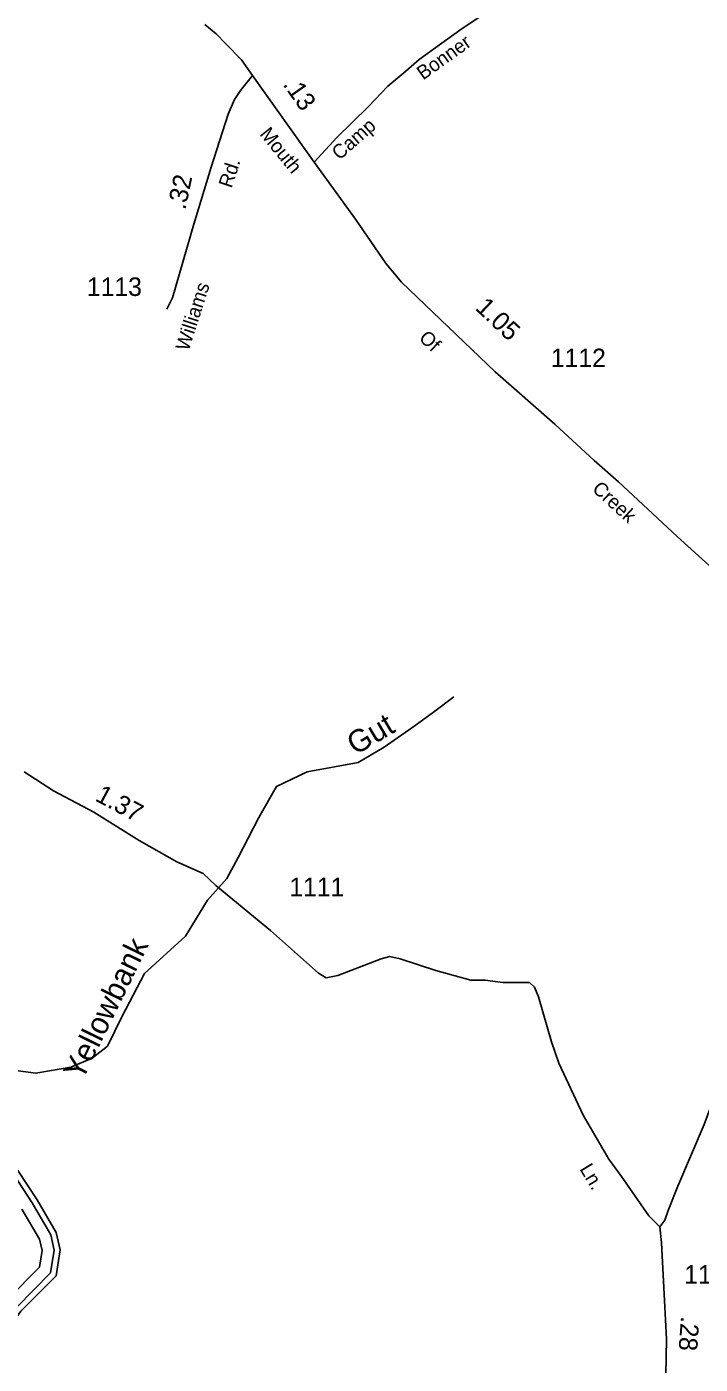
# Model space of a CAD drawing. Extents: x 2532689 to 2764727, y 536648 to 732970.
# Drawn here: x 2608581 to 2613131, y 610730 to 619767 of the extents above; entities that cross this region are included whole.
import ezdxf

# ---------------------------------------------------------------- set-up
doc = ezdxf.new("R2010")
doc.units = 0
for name, color, linetype in [('Exist Hydrographic Buffer Line', 7, 'Continuous'), ('Exist Hydrographic Creek Double Shore', 7, 'Continuous'), ('Exist Hydrographic Creek Single Shore', 7, 'Continuous'), ('Exist Hydrographic Creek Single Shore Label', 7, 'Continuous'), ('Exist Road Secondary Mileage Hundredths English Label', 7, 'Continuous'), ('Exist Road Secondary Type 41 Attributed', 7, 'Continuous'), ('Exist Road Secondary Type 51 Attributed', 7, 'Continuous'), ('Exist Road Secondary Type 51 Label', 7, 'Continuous'), ('Exist Road Secondary Type 51 Number Label', 7, 'Continuous')]:
    doc.layers.add(name, color=color, linetype=linetype)

msp = doc.modelspace()

# ---------------------------------------------------------------- linework, layer by layer
at = {"layer": 'Exist Hydrographic Buffer Line'}
for points in [[(2608513.1, 611116.3), (2608741.1, 611346.7), (2608766.9, 611501.5), (2608743.1, 611604.9), (2608616.6, 611820.1), (2608490.9, 612013.4)], [(2608456.5, 611172.7), (2608666.5, 611384.9), (2608685.3, 611498.9), (2608667.9, 611574.9), (2608548.8, 611778)]]:
    msp.add_lwpolyline(points, dxfattribs=at)
at = {"layer": 'Exist Hydrographic Creek Double Shore'}
msp.add_lwpolyline([(2607851.6, 611024.1), (2607900.6, 611059), (2607991.6, 611062.7), (2608153.6, 610905.1), (2608306.6, 610776.6), (2608396.6, 610813.1), (2608476.6, 610996.9), (2608541.6, 611088.2), (2608778.6, 611327.6), (2608807.7, 611502.8), (2608780.7, 611619.8), (2608650.7, 611841.2), (2608521.7, 612039.5), (2608351.7, 612193.6), (2608183.6, 612281.9), (2608132.7, 612339), (2608138.6, 612424.6), (2608179.7, 612475.5), (2608328.7, 612517.6), (2608377.7, 612568.9), (2608350.7, 612659.7), (2608324.4, 612696.6)], dxfattribs=at)
at = {"layer": 'Exist Hydrographic Creek Single Shore'}
msp.add_lwpolyline([(2608324.4, 612696.6), (2608488.7, 612716.4), (2608642.7, 612696.3), (2608879.7, 612737.5), (2609022.6, 612797.4), (2609127.4, 612878.9), (2609226.7, 613082.4), (2609376.3, 613370.7), (2609652.8, 613622.6), (2609801.2, 613864.9), (2609933.3, 614010.8), (2610008.9, 614154), (2610149.2, 614424.1), (2610268.1, 614633.9), (2610476.4, 614732.7), (2610819.1, 614795.3), (2610995.4, 614899.7), (2611205.2, 615044.7), (2611329.7, 615136.3), (2611466.2, 615240.3)], dxfattribs=at)
at = {"layer": 'Exist Road Secondary Type 41 Attributed'}
msp.add_lwpolyline([(2610521.8, 618852.7), (2610676.8, 619018.5), (2610890.4, 619228.1), (2611020.6, 619364.6), (2611141.3, 619466.4), (2611231.6, 619546.2), (2611523.3, 619754.3), (2612135.7, 620163.8), (2612230.2, 620207.4), (2612299.5, 620242), (2612346.5, 620254.4)], dxfattribs=at)
at = {"layer": 'Exist Road Secondary Type 51 Attributed'}
msp.add_line((2610521.8, 618852.7), (2610106.8, 619437.3), dxfattribs=at)
for points in [[(2610106.8, 619437.3), (2610031.3, 619542.4), (2609926.2, 619651.3), (2609860, 619718.7), (2609784.5, 619781.8)], [(2610106.8, 619437.3), (2610025.1, 619335.8), (2609984.4, 619274.9), (2609942.5, 619177.2), (2609826.3, 618819), (2609710, 618432.9), (2609565.6, 617934.5), (2609527.2, 617858.1)], [(2614431, 614988.1), (2614297.4, 615119.2), (2614064.8, 615329.5), (2613691.2, 615663.6), (2613192.7, 616127.5), (2612975, 616322.9), (2612579.1, 616691.6), (2612414.6, 616836.3), (2612149.8, 617081.3), (2611746.5, 617435.1), (2611113.2, 618041.2), (2611009.2, 618164.9), (2610801.4, 618466.8), (2610521.8, 618852.7)], [(2612859, 611658.3), (2612891.8, 611703.8), (2612914.5, 611769.4), (2612980.2, 611933.6), (2613158.1, 612350.3), (2613279.3, 612678.7), (2613390.3, 612994.4), (2613421.9, 613077.7), (2613482.5, 613171.2), (2613621.3, 613393.4), (2613847.2, 613759.6), (2614140, 614257.2), (2614362.8, 614828), (2614431, 614988.1)], [(2612859, 611658.3), (2612783.3, 611731.5), (2612598.9, 611997.8), (2612513.2, 612115.4), (2612340.5, 612412.5), (2612174.9, 612765), (2612126.1, 612907.8), (2612037.6, 613212.2), (2612012.3, 613277.5), (2611977.6, 613309), (2611797.6, 613309.2), (2611677.2, 613324.7), (2611581.3, 613324.8), (2611345.9, 613389.8), (2611104.3, 613468.7), (2611033.7, 613485.2), (2610976.3, 613468.1), (2610682.4, 613356.1), (2610602.9, 613340.4), (2610552, 613373.1), (2610228.2, 613660.5), (2609859.6, 613965), (2609772, 614045.2), (2609594.4, 614125.4), (2609341.4, 614268.1), (2609033.2, 614459.9), (2608760.9, 614603.2), (2608563.6, 614732.1)], [(2612877.1, 610159.5), (2612893.8, 610422.6), (2612903.2, 610898.1), (2612890.6, 611160.7), (2612869.1, 611549.7), (2612859, 611658.3)]]:
    msp.add_lwpolyline(points, dxfattribs=at)

# ---------------------------------------------------------------- texts
at = {"layer": 'Exist Hydrographic Creek Single Shore Label'}
for s, rotation, p in [('Gut', 30.63204, (2610801.2, 614841.9)), ('Yellowbank', 64.00348, (2608956.8, 612641.2))]:
    msp.add_text(s, height=150, rotation=rotation, dxfattribs=at).set_placement(p)
at = {"layer": 'Exist Road Secondary Mileage Hundredths English Label'}
for s, rotation, p in [('.13', 305.26797, (2610307.3, 619376.8)), ('.32', 77.92024, (2609651.8, 618525.2)), ('1.05', 316.40569, (2611605.6, 617860.2)), ('1.37', 331.93117, (2609036.4, 614541.1)), ('.28', 265.92291, (2613001.8, 611056.1))]:
    msp.add_text(s, height=125, rotation=rotation, dxfattribs=at).set_placement(p)
at = {"layer": 'Exist Road Secondary Type 51 Label'}
for s, rotation, p in [('Bonner', 35.51072, (2611259, 619403.5)), ('Mouth', 309.32156, (2610150.4, 619039.5)), ('Camp', 41.3716, (2610693.8, 618861.4)), ('Rd.', 71.64584, (2609964.5, 618671.7)), ('Williams', 72.25405, (2609674.1, 617570.7)), ('Of', 316.00734, (2611224.7, 617656.4)), ('Creek', 317.42793, (2612395.1, 616635.9)), ('Ln.', 301.27817, (2612313.4, 612049.4))]:
    msp.add_text(s, height=95, rotation=rotation, dxfattribs=at).set_placement(p)
at = {"layer": 'Exist Road Secondary Type 51 Number Label'}
for s, p in [('1113', (2608987.1, 617947.8)), ('1112', (2612121.7, 617466.7)), ('1111', (2610354.9, 613892.3)), ('1103', (2613023.2, 611274.3))]:
    msp.add_text(s, height=125, dxfattribs=at).set_placement(p)

doc.saveas('drawing.dxf')
